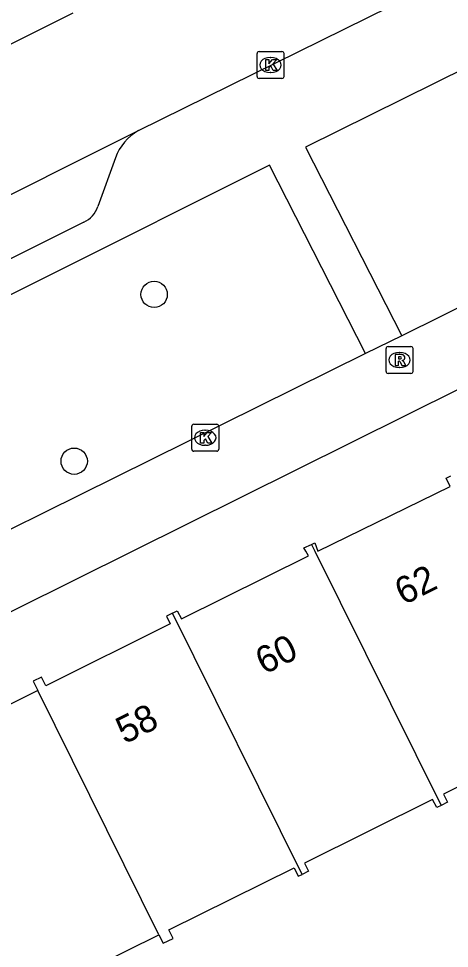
# Model space of a CAD drawing. Extents: x 157793 to 159380, y 380882 to 382313.
# Drawn here: x 158362.2 to 158378.21, y 381485.24 to 381519.79 of the extents above; entities that cross this region are included whole.
import ezdxf

# ---------------------------------------------------------------- set-up
doc = ezdxf.new("R2010")
doc.units = 0
for name, color, linetype in [('IMGEO_Boom', 7, 'Continuous'), ('IMGEO_Kolk', 7, 'Continuous'), ('IMGEO_Pand', 7, 'Continuous'), ('IMGEO_Pand_nummerreeks', 7, 'Continuous'), ('IMGEO_Rijbaan_lokaal_open', 7, 'Continuous'), ('IMGEO_Rioolput', 7, 'Continuous'), ('IMGEO_Voetpad_open', 7, 'Continuous')]:
    doc.layers.add(name, color=color, linetype=linetype)

msp = doc.modelspace()

# ---------------------------------------------------------------- linework, layer by layer
at = {"layer": 'IMGEO_Boom'}
for centre in [(158367.239, 381509.541), (158364.268, 381503.342)]:
    msp.add_circle(centre, 0.489, dxfattribs=at)
at = {"layer": 'IMGEO_Kolk'}
for p, q in [((158371.061, 381517.639), (158371.061, 381518.491)), ((158371.136, 381518.565), (158371.988, 381518.565)), ((158372.062, 381518.491), (158372.062, 381517.639)), ((158371.549, 381518.345), (158371.574, 381518.345)), ((158371.572, 381517.785), (158371.547, 381517.785)), ((158371.988, 381517.565), (158371.136, 381517.565)), ((158368.635, 381503.786), (158368.635, 381504.638)), ((158368.71, 381504.712), (158369.562, 381504.712)), ((158369.636, 381504.638), (158369.636, 381503.786)), ((158369.123, 381504.492), (158369.148, 381504.492)), ((158369.146, 381503.932), (158369.121, 381503.932)), ((158369.562, 381503.712), (158368.71, 381503.712))]:
    msp.add_line(p, q, dxfattribs=at)
for points in [[(158371.061, 381517.639), (158371.061, 381518.491)], [(158371.136, 381518.565), (158371.988, 381518.565)], [(158372.062, 381518.491), (158372.062, 381517.639)], [(158371.382, 381518.265), (158371.505, 381518.265), (158371.505, 381518.114), (158371.635, 381518.265), (158371.799, 381518.265), (158371.653, 381518.114), (158371.806, 381517.865), (158371.654, 381517.865), (158371.569, 381518.029), (158371.505, 381517.962), (158371.505, 381517.865), (158371.382, 381517.865), (158371.382, 381518.265)], [(158371.988, 381517.565), (158371.136, 381517.565)], [(158368.635, 381503.786), (158368.635, 381504.638)], [(158368.71, 381504.712), (158369.562, 381504.712)], [(158369.636, 381504.638), (158369.636, 381503.786)], [(158368.956, 381504.412), (158369.079, 381504.412), (158369.079, 381504.261), (158369.209, 381504.412), (158369.373, 381504.412), (158369.227, 381504.261), (158369.38, 381504.012), (158369.228, 381504.012), (158369.143, 381504.176), (158369.079, 381504.109), (158369.079, 381504.012), (158368.956, 381504.012), (158368.956, 381504.412)], [(158369.562, 381503.712), (158368.71, 381503.712)]]:
    msp.add_lwpolyline(points, dxfattribs=at)
for centre, start, end in [((158371.138, 381518.489), 91.552, 178.448), ((158371.138, 381518.489), 91.552, 178.448), ((158371.986, 381518.489), 1.552, 88.448), ((158371.986, 381518.489), 1.552, 88.448), ((158371.138, 381517.641), 181.552, 268.448), ((158371.138, 381517.641), 181.552, 268.448), ((158371.986, 381517.641), 271.552, 358.448), ((158371.986, 381517.641), 271.552, 358.448), ((158368.712, 381504.636), 91.552, 178.448), ((158368.712, 381504.636), 91.552, 178.448), ((158369.56, 381504.636), 1.552, 88.448), ((158369.56, 381504.636), 1.552, 88.448), ((158368.712, 381503.788), 181.552, 268.448), ((158368.712, 381503.788), 181.552, 268.448), ((158369.56, 381503.788), 271.552, 358.448), ((158369.56, 381503.788), 271.552, 358.448)]:
    msp.add_arc(centre, 0.0765, start, end, dxfattribs=at)
for centre, major_axis, ratio, start_param, end_param in [((158371.548, 381518.065), (-0.387, 0.002), 0.722429, 4.712389, 7.853982), ((158371.573, 381518.065), (-0.39, 0.002), 0.717154, 1.570796, 4.712389), ((158369.122, 381504.212), (-0.387, 0.002), 0.722429, 4.712389, 7.853982), ((158369.147, 381504.212), (-0.39, 0.002), 0.717154, 1.570796, 4.712389)]:
    msp.add_ellipse(centre, major_axis=major_axis, ratio=ratio, start_param=start_param, end_param=end_param, dxfattribs=at)
at = {"layer": 'IMGEO_Pand'}
for points in [[(158373.088, 381500.249), (158373.213, 381500.304), (158373.324, 381500), (158378.239, 381502.397), (158378.085, 381502.706), (158378.262, 381502.795)], [(158367.923, 381497.692), (158368.1, 381497.78), (158368.25, 381497.478), (158372.968, 381499.822), (158372.871, 381500), (158372.803, 381500.124), (158373.088, 381500.249)], [(158373.088, 381500.249), (158373.212, 381500), (158377.9, 381490.549)], [(158367.923, 381497.692), (158367.696, 381497.579), (158367.837, 381497.294), (158363.213, 381494.997), (158363.054, 381495.317), (158362.742, 381495.162), (158362.913, 381494.818)], [(158372.735, 381487.989), (158367.923, 381497.692)], [(158362.913, 381494.818), (158358.143, 381492.448), (158357.962, 381492.811), (158357.573, 381492.618), (158357.737, 381492.281)], [(158367.413, 381485.746), (158362.913, 381494.818)], [(158383.062, 381493.117), (158382.908, 381493.041), (158382.76, 381493.339), (158377.988, 381490.968), (158378.138, 381490.667), (158377.9, 381490.549)], [(158377.9, 381490.549), (158377.735, 381490.467), (158377.582, 381490.775), (158372.821, 381488.41), (158372.972, 381488.107), (158372.735, 381487.989)], [(158367.413, 381485.746), (158367.574, 381485.427), (158367.943, 381485.61), (158367.788, 381485.921), (158372.437, 381488.23), (158372.592, 381487.918), (158372.735, 381487.989)], [(158362.245, 381483.192), (158362.474, 381482.902), (158362.812, 381483.07), (158362.656, 381483.383), (158367.413, 381485.746)]]:
    msp.add_lwpolyline(points, dxfattribs=at)
at = {"layer": 'IMGEO_Rijbaan_lokaal_open'}
for points in [[(158366.656, 381515.626), (158376.866, 381520.672)], [(158364.219, 381519.993), (158323.239, 381499.498)], [(158325.561, 381495.049), (158366.656, 381515.626)]]:
    msp.add_lwpolyline(points, dxfattribs=at)
at = {"layer": 'IMGEO_Rioolput'}
for p, q in [((158375.853, 381506.677), (158375.853, 381507.529)), ((158375.928, 381507.603), (158376.78, 381507.603)), ((158376.341, 381507.383), (158376.366, 381507.383)), ((158376.854, 381507.529), (158376.854, 381506.677)), ((158376.364, 381506.823), (158376.339, 381506.823)), ((158376.78, 381506.603), (158375.928, 381506.603))]:
    msp.add_line(p, q, dxfattribs=at)
for points in [[(158375.853, 381506.677), (158375.853, 381507.529)], [(158375.928, 381507.603), (158376.78, 381507.603)], [(158376.854, 381507.529), (158376.854, 381506.677)], [(158376.442, 381507.301), (158376.19, 381507.303), (158376.19, 381506.903)], [(158376.19, 381506.903), (158376.314, 381506.903), (158376.314, 381507.065), (158376.325, 381507.065)], [(158376.368, 381507.222), (158376.314, 381507.222), (158376.314, 381507.141)], [(158376.314, 381507.141), (158376.366, 381507.141)], [(158376.372, 381507.036), (158376.443, 381506.903), (158376.583, 381506.903), (158376.518, 381507.029)], [(158376.78, 381506.603), (158375.928, 381506.603)]]:
    msp.add_lwpolyline(points, dxfattribs=at)
for centre, radius, start, end in [((158375.93, 381507.527), 0.0765, 91.552, 178.448), ((158375.93, 381507.527), 0.0765, 91.552, 178.448), ((158376.778, 381507.527), 0.0765, 1.552, 88.448), ((158376.778, 381507.527), 0.0765, 1.552, 88.448), ((158376.324, 381507.012), 0.0533, 26.0293, 88.6989), ((158376.35, 381507.33), 0.19, 274.7715, 282.9687), ((158376.374, 381507.126), 0.0964, 77.0061, 93.1865), ((158376.388, 381507.183), 0.0378, 276.6634, 79.6772), ((158376.441, 381507.191), 0.109, 350.3612, 89.416), ((158376.439, 381507.191), 0.112, 277.5842, 350.9817), ((158376.423, 381506.976), 0.108, 29.5134, 73.7905), ((158375.93, 381506.679), 0.0765, 181.552, 268.448), ((158375.93, 381506.679), 0.0765, 181.552, 268.448), ((158376.778, 381506.679), 0.0765, 271.552, 358.448), ((158376.778, 381506.679), 0.0765, 271.552, 358.448)]:
    msp.add_arc(centre, radius, start, end, dxfattribs=at)
for centre, major_axis, ratio, start_param, end_param in [((158376.34, 381507.103), (-0.387, 0.002), 0.722429, 4.712389, 7.853982), ((158376.365, 381507.103), (-0.39, 0.002), 0.717154, 1.570796, 4.712389)]:
    msp.add_ellipse(centre, major_axis=major_axis, ratio=ratio, start_param=start_param, end_param=end_param, dxfattribs=at)
at = {"layer": 'IMGEO_Voetpad_open'}
for points in [[(158401.658, 381520.527), (158398.164, 381527.551), (158372.857, 381515.012), (158376.436, 381508.005)], [(158401.658, 381520.527), (158376.436, 381508.005)], [(158402.954, 381518.145), (158366.45, 381500), (158351.122, 381492.381)], [(158375.088, 381507.338), (158371.522, 381514.342), (158346.435, 381501.779), (158349.93, 381494.878)], [(158365.799, 381514.614), (158365.148, 381512.802)], [(158364.631, 381512.222), (158329.72, 381494.777)], [(158376.436, 381508.005), (158375.088, 381507.338)], [(158375.088, 381507.338), (158349.93, 381494.878)]]:
    msp.add_lwpolyline(points, dxfattribs=at)
for centre, radius, start, end in [((158367.585, 381513.971), 1.898, 119.2933, 160.1883), ((158364.212, 381513.116), 0.987, 295.1046, 341.4691)]:
    msp.add_arc(centre, radius, start, end, dxfattribs=at)

# ---------------------------------------------------------------- texts
at = {"layer": 'IMGEO_Pand_nummerreeks'}
for s, rotation, p in [('62', 26.4796, (158376.501, 381497.976)), ('60', 26.4796, (158371.325, 381495.397)), ('58', 26.4821, (158366.143, 381492.816))]:
    msp.add_text(s, height=1, rotation=rotation, dxfattribs=at).set_placement(p)

doc.saveas('drawing.dxf')
